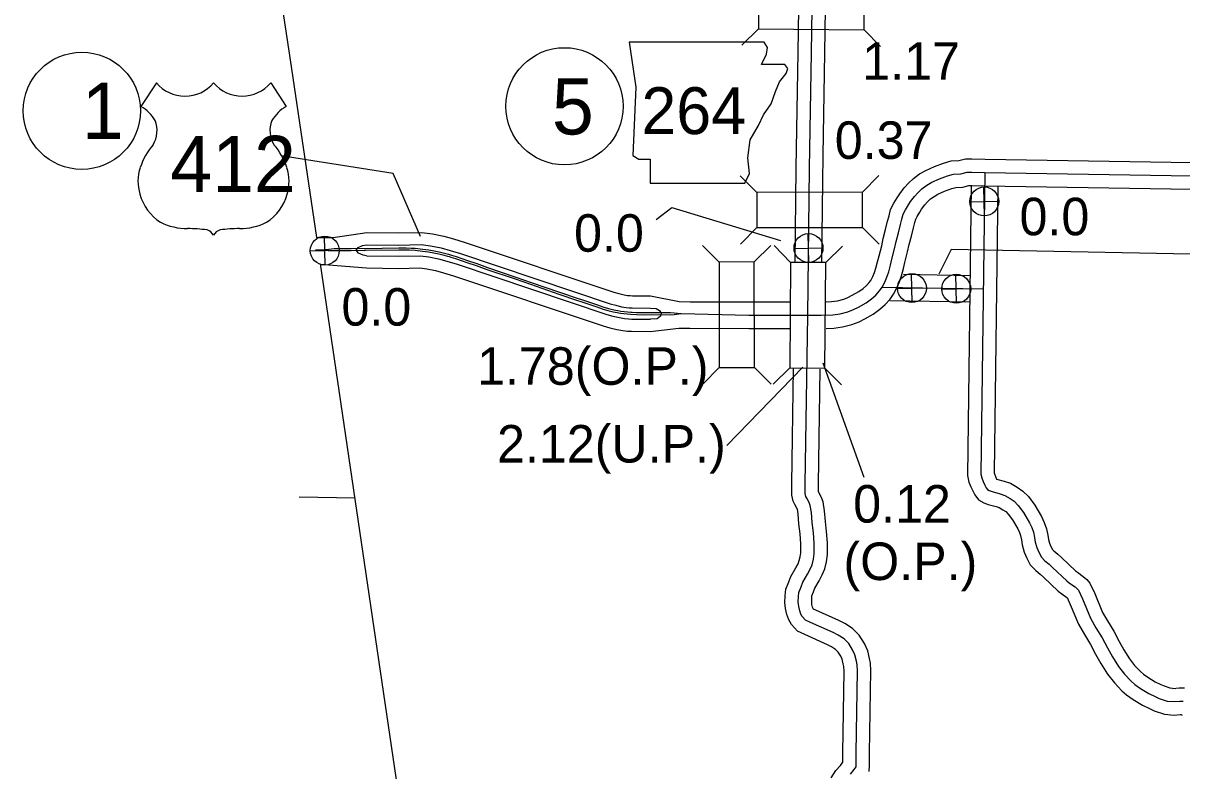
# Model space of a CAD drawing. Extents: x -83719 to 153526, y -11835 to 11446.
# Drawn here: x 4747.8 to 5182.5, y -858.3 to -577.7 of the extents above; entities that cross this region are included whole.
import ezdxf

# ---------------------------------------------------------------- set-up
doc = ezdxf.new("R2010")
doc.units = 0
for name, color, linetype in [('Level 1', 7, 'Continuous'), ('Level 10', 7, 'Continuous'), ('Level 15', 7, 'Continuous'), ('Level 2', 7, 'Continuous'), ('Level 20', 7, 'Continuous'), ('Level 21', 7, 'Continuous'), ('Level 22', 7, 'Continuous'), ('Level 25', 7, 'Continuous'), ('Level 26', 7, 'Continuous'), ('Level 27', 7, 'Continuous'), ('Level 58', 7, 'Continuous'), ('Level 59', 7, 'Continuous')]:
    doc.layers.add(name, color=color, linetype=linetype)

msp = doc.modelspace()

# ---------------------------------------------------------------- linework, layer by layer
at = {"layer": 'Level 1'}
for points in [[(4842.69, -554.94), (4845.51, -574.9), (4847.96, -591.42)], [(4847.96, -591.42), (4857.86, -658.05)], [(4904.43, -973.79), (4859.34, -668.05)]]:
    msp.add_lwpolyline(points, dxfattribs=at)
at = {"layer": 'Level 10'}
for points in [[(5037.87, -631.96), (5038.55, -588.69), (5038.86, -572.32), (5038.88, -569.94), (5039.21, -567.17), (5039.97, -564.2), (5041.4, -561.3), (5043.82, -558.14), (5045.76, -556.64), (5048.01, -554.96), (5049.93, -553.96), (5053.6, -551.77), (5056.84, -549.88)], [(5047.95, -627.18), (5048.55, -588.86), (5048.86, -572.46), (5048.88, -570.57), (5049.06, -569.01), (5049.4, -567.7), (5049.94, -566.59), (5050.96, -565.26), (5051.81, -564.6), (5053.33, -563.46), (5054.8, -562.71), (5058.69, -560.39), (5062.61, -558.1), (5065.93, -556.23), (5067.76, -554.6), (5069.49, -552.39), (5070.29, -550.44)], [(5047.42, -667.64), (5047.81, -637.16), (5047.95, -627.18)], [(5037.42, -667.52), (5037.87, -631.98)], [(5103.49, -638.88), (5102.12, -747.48), (5102.65, -749.88), (5103.41, -751.69), (5104.05, -753.18), (5104.83, -754.72), (5106.23, -756.57), (5108.22, -757.69), (5109.85, -758.26), (5112.9, -759.08), (5113.99, -759.45), (5115.4, -760.29), (5116.43, -761), (5117.39, -761.95), (5118.98, -764.09), (5120.99, -767.49), (5121.61, -768.79), (5122.02, -770.01), (5122.35, -771.63), (5122.65, -773.51), (5123.37, -776.2), (5124.39, -778.42), (5125.67, -781), (5127.73, -783.15), (5129.41, -784.5), (5130.58, -785.63), (5136.15, -790.83), (5137.47, -791.84), (5139.38, -793.18), (5139.5, -793.28), (5140.67, -795.81), (5143.79, -803.26), (5146, -807.12), (5148.3, -810.85), (5150.17, -814.45), (5152.16, -818.03), (5154.67, -821.99), (5157.21, -825.3), (5160.06, -828.2), (5161.77, -829.77), (5164.2, -831.54), (5167.77, -833.66), (5170.37, -834.89), (5172.19, -835.73), (5175.99, -837.03), (5179.62, -837.34)], [(5113.49, -638.89), (5112.13, -746.45), (5112.22, -746.84), (5112.61, -747.77), (5113.04, -748.76), (5115.82, -749.51), (5118.2, -750.32), (5120.79, -751.86), (5122.84, -753.27), (5124.96, -755.37), (5127.33, -758.55), (5129.82, -762.79), (5130.89, -765.02), (5131.7, -767.4), (5132.19, -769.85), (5132.44, -771.42), (5132.81, -772.8), (5133.41, -774.11), (5133.95, -775.18), (5134.5, -775.76), (5136.03, -776.99), (5137.47, -778.38), (5142.62, -783.19), (5143.37, -783.77), (5145.53, -785.28), (5146.9, -786.46), (5148.02, -787.89), (5149.82, -791.76), (5152.78, -798.82), (5154.6, -802.01), (5157.01, -805.92), (5158.98, -809.71), (5160.76, -812.92), (5162.88, -816.26), (5164.77, -818.73), (5167.01, -821.01), (5168.11, -822.02), (5169.7, -823.17), (5172.47, -824.82), (5174.61, -825.83), (5175.92, -826.44), (5178.07, -827.17), (5180.02, -827.34)], [(5078.14, -671.88), (5103.33, -672.32)], [(5072.99, -681.79), (5102.84, -682.31)], [(5050.9, -860.96), (5052.75, -858.1), (5054.41, -856.27), (5055.36, -855.04), (5055.37, -851.53), (5055.79, -820.87), (5055.7, -819.15), (5055.5, -818.15), (5055.11, -816.36), (5054.61, -815.25), (5053.61, -813.7), (5052.61, -812.69), (5051.12, -811.71), (5049.57, -810.93), (5041.09, -807.12), (5038.38, -805.91), (5036.07, -803.38), (5035.02, -801.55), (5034.34, -799.56), (5033.83, -797.37), (5033.63, -795.1), (5033.66, -792.58), (5033.96, -790.12), (5035.02, -787.39), (5035.85, -785.34), (5037.73, -782.06), (5038.55, -780.54), (5039.01, -779.36), (5039.38, -777.94), (5039.55, -776.49), (5039.56, -773.04), (5039.29, -769.39), (5038.88, -765.61), (5038.56, -761.87), (5038.27, -760.04), (5038.12, -759.67), (5037.38, -758.28), (5036.73, -757.06), (5036.23, -754.81), (5036.22, -753.1), (5036.2, -750.61), (5036.86, -707.27)], [(5065.18, -858.57), (5065.36, -856.17), (5065.37, -851.61), (5065.79, -820.68), (5065.65, -817.93), (5065.3, -816.13), (5064.66, -813.19), (5063.41, -810.45), (5061.45, -807.41), (5058.97, -804.9), (5056.12, -803.03), (5053.87, -801.9), (5045.18, -798), (5044.36, -797.63), (5044.19, -797.44), (5044.17, -797.41), (5043.96, -796.8), (5043.73, -795.79), (5043.64, -794.73), (5043.65, -793.24), (5043.73, -792.57), (5044.31, -791.08), (5044.86, -789.72), (5046.47, -786.91), (5047.63, -784.76), (5048.54, -782.46), (5049.22, -779.8), (5049.55, -777.11), (5049.56, -772.69), (5049.25, -768.47), (5048.83, -764.65), (5048.5, -760.66), (5047.96, -757.29), (5047.17, -755.4), (5046.22, -753.6), (5046.22, -753.04), (5046.2, -750.66), (5046.86, -707.52)], [(5179.12, -827.34), (5181.51, -827.12), (5183.46, -827.11)], [(5179.62, -837.34), (5182.01, -837.11), (5182.26, -837.11), (5182.41, -837.24), (5182.61, -837.43)]]:
    msp.add_lwpolyline(points, dxfattribs=at)
at = {"layer": 'Level 15'}
for points in [[(5049.08, -682.22), (5051.08, -682.14), (5053.34, -681.83), (5055.72, -681.26), (5057.25, -680.65), (5058.8, -679.81), (5061.38, -678.4), (5062.95, -677.25), (5064.21, -676.13), (5065.21, -675.05), (5065.78, -674.21), (5066.57, -672.73), (5067.2, -671.23), (5067.77, -669.56), (5068.37, -667.27), (5068.92, -665.04), (5069.9, -661.21), (5070.49, -658.43), (5071.36, -655.15), (5072.11, -652.03), (5072.67, -649.94), (5073.26, -647.58), (5074.5, -645.25), (5075.7, -643.26), (5076.66, -641.78), (5078.36, -639.5), (5079.99, -637.73), (5081.78, -636), (5084.1, -634.26), (5086.52, -632.92), (5089.69, -631.47), (5093.09, -630.27), (5095.96, -629.38), (5098.88, -629.22), (5101.34, -628.63), (5103.74, -628.57), (5108.71, -628.71), (5178.56, -629.89)], [(5178.49, -629.89), (5196.52, -629.95), (5205.58, -630.1)], [(5049.09, -692.22), (5051.95, -692.12), (5055.21, -691.67), (5058.76, -690.81), (5061.47, -689.73), (5063.57, -688.6), (5066.76, -686.85), (5069.24, -685.04), (5071.23, -683.27), (5073.08, -681.27), (5074.35, -679.37), (5075.6, -677.03), (5076.55, -674.79), (5077.35, -672.44), (5078.06, -669.73), (5078.61, -667.48), (5079.64, -663.49), (5080.22, -660.73), (5081.05, -657.6), (5081.8, -654.5), (5082.34, -652.45), (5082.66, -651.2), (5083.2, -650.18), (5084.18, -648.56), (5084.87, -647.5), (5086.07, -645.89), (5087.15, -644.71), (5088.28, -643.62), (5089.54, -642.68), (5091.03, -641.85), (5093.44, -640.75), (5096.22, -639.77), (5097.73, -639.3), (5100.34, -639.16), (5102.66, -638.6), (5103.72, -638.57), (5108.48, -638.71), (5178.39, -639.88)], [(5178.45, -639.89), (5196.42, -639.95), (5205.43, -640.09)], [(4857.86, -658.05), (4864.15, -658.13), (4876.74, -656.22)], [(4876.74, -656.22), (4888.6, -656.36), (4897.43, -656.17), (4901.43, -656.76), (4905.67, -657.56), (4909.28, -658.61), (4913.28, -659.8), (4969.42, -678.59), (4971.28, -679.12), (4973.25, -679.59), (4974.6, -679.83), (4975.49, -679.91), (4976.42, -679.96), (4983.2, -680.01), (4993.89, -682.16)], [(4876.64, -664.97), (4875.36, -664.79), (4873.62, -663.99), (4872.76, -662.83), (4873.55, -661.82), (4875.07, -661.1), (4876.69, -660.8), (4888.63, -660.95), (4897.15, -660.76), (4900.67, -661.28), (4904.6, -662.03), (4907.99, -663.01), (4911.9, -664.17), (4968.06, -682.97), (4970.12, -683.56), (4972.33, -684.08), (4973.99, -684.38), (4975.17, -684.49), (4976.29, -684.54), (4983.16, -684.6), (4985.26, -684.81), (4986.56, -685.46), (4987.21, -686.47), (4986.89, -687.66), (4985.73, -688.64), (4983.12, -688.76)], [(4876.64, -664.97), (4888.64, -665.11), (4896.89, -664.94), (4899.98, -665.39), (4903.63, -666.08), (4906.81, -667.01), (4910.65, -668.14), (4966.82, -686.95), (4969.06, -687.59), (4971.48, -688.16), (4973.43, -688.51), (4974.87, -688.64), (4976.17, -688.71), (4983.12, -688.76)], [(4859.34, -668.07), (4876.58, -669.55)], [(4876.58, -669.55), (4888.67, -669.7), (4896.6, -669.53), (4899.21, -669.91), (4902.56, -670.55), (4905.52, -671.41), (4909.27, -672.52), (4965.46, -691.32), (4967.9, -692.02), (4970.55, -692.65), (4972.82, -693.05), (4974.54, -693.22), (4976.04, -693.29), (4983.09, -693.35), (4993.81, -692.16)], [(4993.89, -682.16), (4998.01, -682.2), (5020.04, -682.21), (5035.75, -682.26)], [(4993.81, -692.16), (4997.97, -692.2), (5020.02, -692.21), (5035.5, -692.25)]]:
    msp.add_lwpolyline(points, dxfattribs=at)
at = {"layer": 'Level 2'}
msp.add_lwpolyline([(4872.38, -755.94), (4851.4, -755.53)], dxfattribs=at)
at = {"layer": 'Level 20'}
for p, q in [((5023.73, -579.81), (5017.45, -585.98)), ((5063.32, -580.16), (5069.49, -586.43)), ((5023.07, -641.19), (5016.84, -634.97)), ((5062.67, -641.13), (5068.89, -634.9)), ((5023.09, -654.39), (5016.88, -660.62)), ((5062.69, -654.33), (5068.92, -660.55)), ((5008.88, -667.34), (5002.64, -661.13)), ((5022.08, -667.3), (5028.29, -661.06)), ((5035.72, -667.43), (5029.55, -661.16)), ((5048.92, -667.53), (5055.19, -661.36)), ((5008.99, -706.94), (5002.78, -713.17)), ((5022.19, -706.9), (5028.42, -713.11)), ((5035.41, -707.03), (5029.14, -713.2)), ((5048.61, -707.13), (5054.79, -713.4))]:
    msp.add_line(p, q, dxfattribs=at)
for points in [[(5023.73, -579.81), (5063.32, -580.16), (5063.44, -566.96), (5023.84, -566.61)], [(5023.09, -654.39), (5062.69, -654.33), (5062.67, -641.13), (5023.07, -641.19)], [(5008.88, -667.34), (5008.99, -706.94), (5022.19, -706.9), (5022.08, -667.3)], [(5035.72, -667.43), (5035.41, -707.03), (5048.61, -707.13), (5048.92, -667.53)]]:
    msp.add_lwpolyline(points, close=True, dxfattribs=at)
at = {"layer": 'Level 21'}
for p, q in [((5095.94, -662.59), (5091.3, -671.87)), ((5198.39, -664.58), (5095.94, -662.59))]:
    msp.add_line(p, q, dxfattribs=at)
msp.add_lwpolyline([(4975.14, -584.76), (4977.68, -601.68), (4976.55, -627.34), (4978.81, -628.75), (4983.04, -628.75), (4983.04, -637.77), (5018.57, -637.77), (5020.26, -634.11), (5019.69, -628.19), (5020.54, -621.42), (5023.64, -616.06), (5025.61, -612.11), (5028.43, -607.88), (5030.13, -603.37), (5031.54, -599.71), (5034.07, -596.6), (5034.64, -594.63), (5033.51, -593.22), (5024.77, -593.22), (5026.74, -589.27), (5027.02, -586.74), (5025.85, -584.79)], close=True, dxfattribs=at)
at = {"layer": 'Level 22'}
for p, q in [((4797.79, -600.05), (4792.02, -608.97)), ((4840.68, -600.05), (4846.45, -608.97)), ((4886.61, -634.13), (4844.65, -627.46)), ((4896.89, -657.75), (4886.61, -634.13))]:
    msp.add_line(p, q, dxfattribs=at)
for centre, radius, start, end in [((4808.53, -591.01), 14.04, 220.075, 319.6701), ((4829.94, -591.01), 14.04, 220.3299, 319.925), ((4784.48, -621.92), 14.99, 30.7809, 59.9883), ((4853.99, -621.92), 14.99, 120.0117, 149.2191), ((4787.78, -617.97), 10.28, 328.8105, 21.2108), ((4850.69, -617.97), 10.28, 158.7892, 211.1895), ((4814.65, -639.03), 23.97, 138.9565, 162.6913), ((4823.82, -639.03), 23.97, 17.3087, 41.0435), ((4806.73, -637.07), 15.84, 160.9576, 197.3819), ((4831.74, -637.07), 15.84, 342.6181, 19.0424), ((4809.31, -637.02), 18.33, 195.1074, 237.1312), ((4829.16, -637.02), 18.33, 302.8688, 344.8926), ((4809.65, -631.25), 23.53, 244.0771, 269.5779), ((4810.2, -697.89), 43.11, 81.1942, 90.9539), ((4815.59, -659.23), 4.13, 28.0342, 72.9864), ((4822.88, -659.23), 4.13, 107.0136, 151.9658), ((4828.27, -697.89), 43.11, 89.0461, 98.8058), ((4828.82, -631.25), 23.53, 270.4221, 295.9229)]:
    msp.add_arc(centre, radius, start, end, dxfattribs=at)
at = {"layer": 'Level 26'}
for p, q in [((5108.53, -650.01), (5108.28, -639.16)), ((5102.98, -644.71), (5113.83, -644.46)), ((4861.11, -668.46), (4860.86, -657.61)), ((5042.57, -667.48), (5042.32, -656.63)), ((4855.56, -663.16), (4866.41, -662.91)), ((5037.02, -662.18), (5047.87, -661.93)), ((5081.38, -682.54), (5081.13, -671.69)), ((5098.01, -682.79), (5097.76, -671.94)), ((5075.83, -677.24), (5086.67, -676.99)), ((5092.46, -677.49), (5103.31, -677.24))]:
    msp.add_line(p, q, dxfattribs=at)
for centre in [(5108.41, -644.58), (4860.98, -663.04), (5042.45, -662.05), (5081.25, -677.12), (5097.89, -677.36)]:
    msp.add_circle(centre, 5.43, dxfattribs=at)
at = {"layer": 'Level 27'}
for centre in [(4769.82, -610.55), (4950.9, -608.87)]:
    msp.add_circle(centre, 22, dxfattribs=at)
at = {"layer": 'Level 58'}
for p, q in [((5011.86, -736.18), (5040.3, -706.76)), ((5063.36, -748.22), (5047.95, -705.31))]:
    msp.add_line(p, q, dxfattribs=at)
msp.add_lwpolyline([(4985.26, -651.35), (4991.12, -646.87), (5031.93, -659.27)], dxfattribs=at)
at = {"layer": 'Level 59'}
for points in [[(5042.87, -632.04), (5043.55, -588.77), (5043.86, -572.39), (5043.88, -570.26), (5044.13, -568.09), (5044.68, -565.95), (5045.67, -563.94), (5047.39, -561.7), (5048.78, -560.62), (5050.67, -559.21), (5052.36, -558.34), (5056.14, -556.08), (5060.13, -553.76), (5063.01, -552.14), (5064.1, -551.16), (5065.13, -549.86), (5065.46, -549.06), (5065.62, -547.79), (5065.64, -546.92), (5065.83, -544.82), (5067.01, -501.11), (5067.64, -478.93)], [(4994.62, -686.69), (5020.03, -687.21), (5047.23, -687.29), (5051.52, -687.13), (5054.28, -686.75), (5057.24, -686.03), (5059.36, -685.19), (5061.19, -684.21), (5064.07, -682.63), (5066.1, -681.15), (5067.72, -679.7), (5069.14, -678.16), (5070.07, -676.79), (5071.09, -674.88), (5071.87, -673.01), (5072.56, -671), (5073.21, -668.5), (5073.77, -666.26), (5074.77, -662.35), (5075.36, -659.58), (5076.2, -656.37), (5076.95, -653.27), (5077.51, -651.19), (5077.96, -649.39), (5078.85, -647.72), (5079.94, -645.91), (5080.76, -644.64), (5082.22, -642.7), (5083.57, -641.22), (5085.03, -639.81), (5086.82, -638.47), (5088.78, -637.39), (5091.56, -636.11), (5094.65, -635.02), (5096.85, -634.34), (5099.61, -634.19), (5102, -633.61), (5103.73, -633.57), (5108.59, -633.71), (5178.47, -634.89)], [(5058.25, -859.48), (5059.54, -857.81), (5060.3, -856.77), (5060.36, -855.97), (5060.37, -851.57), (5060.79, -820.78), (5060.68, -818.54), (5060.4, -817.14), (5059.89, -814.78), (5059.01, -812.85), (5057.53, -810.55), (5055.79, -808.8), (5053.62, -807.37), (5051.72, -806.42), (5043.14, -802.56), (5041.37, -801.77), (5040.13, -800.41), (5039.59, -799.48), (5039.15, -798.18), (5038.78, -796.58), (5038.63, -794.91), (5038.66, -792.91), (5038.85, -791.34), (5039.67, -789.24), (5040.35, -787.53), (5042.1, -784.49), (5043.09, -782.65), (5043.78, -780.91), (5044.3, -778.87), (5044.55, -776.8), (5044.56, -772.87), (5044.27, -768.93), (5043.85, -765.13), (5043.53, -761.26), (5043.12, -758.66), (5042.64, -757.53), (5041.8, -755.94), (5041.46, -755.3), (5041.23, -754.24), (5041.22, -753.07), (5041.2, -750.64), (5042.17, -687.38), (5042.87, -632.04)], [(5108.56, -633.71), (5107.13, -746.96), (5107.43, -748.36), (5108.01, -749.73), (5108.58, -751.06), (5109.09, -752.06), (5109.59, -752.72), (5110.29, -753.12), (5111.32, -753.48), (5114.36, -754.3), (5116.09, -754.89), (5118.1, -756.08), (5119.63, -757.13), (5121.17, -758.66), (5123.15, -761.32), (5125.41, -765.14), (5126.25, -766.9), (5126.86, -768.7), (5127.27, -770.74), (5127.55, -772.47), (5128.09, -774.5), (5128.9, -776.26), (5129.81, -778.09), (5131.12, -779.45), (5132.72, -780.75), (5134.03, -782.01), (5139.38, -787.01), (5140.42, -787.81), (5142.46, -789.23), (5143.26, -789.93), (5143.73, -790.52), (5145.25, -793.78), (5148.29, -801.04), (5150.3, -804.56), (5152.66, -808.39), (5154.57, -812.08), (5156.46, -815.47), (5158.78, -819.13), (5160.99, -822.02), (5163.54, -824.6), (5164.94, -825.9), (5166.95, -827.35), (5170.12, -829.24), (5172.49, -830.36), (5174.06, -831.08), (5177.03, -832.1), (5179.59, -832.32)], [(5178.47, -634.89), (5196.47, -634.95), (5252.59, -635.83)], [(4857.49, -662.73), (4859.31, -662.75)], [(4859.31, -662.75), (4862.48, -662.44), (4864.49, -662.25), (4865.88, -662.24), (4867.34, -662.24), (4870.88, -662.18), (4873.35, -662.17), (4875.73, -662.18), (4876.2, -662.18), (4888.77, -662.02), (4891.45, -662.03), (4893.42, -662.11), (4894.86, -662.16), (4897.7, -662.45), (4899.99, -662.76), (4902.05, -663.15), (4903.91, -663.53), (4905.44, -663.89), (4907.44, -664.38), (4908.53, -664.71), (4910.24, -665.29), (4914.56, -666.74), (4917.99, -667.9), (4922.01, -669.31), (4932.69, -672.95), (4938.46, -674.96), (4949.01, -678.6), (4950.86, -679.21), (4954.16, -680.35), (4959.14, -681.97), (4963.32, -683.44), (4965.26, -684.09), (4967.4, -684.72), (4969.39, -685.2), (4970.87, -685.53), (4972.03, -685.73), (4973.26, -685.93), (4974.52, -686.05), (4975.78, -686.16), (4976.27, -686.18), (4977.97, -686.28), (4980.85, -686.31), (4983.46, -686.3), (4990.73, -686.3), (4992.02, -686.38), (4994.62, -686.69)], [(4859.31, -662.75), (4862.28, -662.96), (4864.71, -663.03), (4865.57, -663.01), (4867.36, -663.01), (4870.9, -662.95), (4873.39, -662.9), (4875.71, -662.93), (4876.19, -662.92), (4888.78, -662.79), (4890.59, -662.76), (4892.77, -662.8), (4894.84, -662.9), (4897.61, -663.21), (4899.86, -663.53), (4901.9, -663.9), (4903.74, -664.28), (4905.26, -664.64), (4907.02, -665.08), (4907.67, -665.25), (4908.3, -665.44), (4910, -666.01), (4914.31, -667.46), (4917.74, -668.63), (4921.83, -670.09), (4932.43, -673.68), (4938.21, -675.68), (4948.77, -679.33), (4950.61, -679.94), (4953.91, -681.08), (4958.51, -682.65), (4963.07, -684.17), (4965.03, -684.83), (4967.2, -685.47), (4969.22, -685.95), (4970.72, -686.28), (4971.9, -686.49), (4973.16, -686.69), (4974.45, -686.82), (4975.73, -686.92), (4977.93, -687.01), (4980.85, -687.08), (4983.46, -687.07), (4990.64, -687.09), (4992.09, -687.03), (4994.62, -686.69)], [(5070.1, -676.73), (5108.01, -677.4)], [(5179.59, -832.32), (5181.76, -832.11), (5182.96, -832.11)]]:
    msp.add_lwpolyline(points, dxfattribs=at)

# ---------------------------------------------------------------- texts
at = {"layer": 'Level 21'}
msp.add_text('264', height=17.6, dxfattribs=at).set_placement((4979.76, -619.31))
at = {"layer": 'Level 22'}
msp.add_text('412', height=21.12, dxfattribs=at).set_placement((4803.01, -641.08))
at = {"layer": 'Level 25'}
for p in [(5121.63, -657.27), (4954.5, -663.45), (4867.24, -691.18)]:
    msp.add_text('0.0', height=14.08, dxfattribs=at).set_placement(p)
at = {"layer": 'Level 27'}
for s, p in [('5', (4946.18, -619.43)), ('1', (4769.82, -621.11))]:
    msp.add_text(s, height=21.12, dxfattribs=at).set_placement(p)
at = {"layer": 'Level 58'}
for s, p in [('1.17', (5062.63, -598.93)), ('0.37', (5052.31, -628.61)), ('1.78(O.P.)', (4918.1, -713.39)), ('2.12(U.P.)', (4925.6, -742.57)), ('0.12', (5059.22, -765.11)), ('(O.P.)', (5055.57, -786.67))]:
    msp.add_text(s, height=14.08, dxfattribs=at).set_placement(p)

doc.saveas('drawing.dxf')
